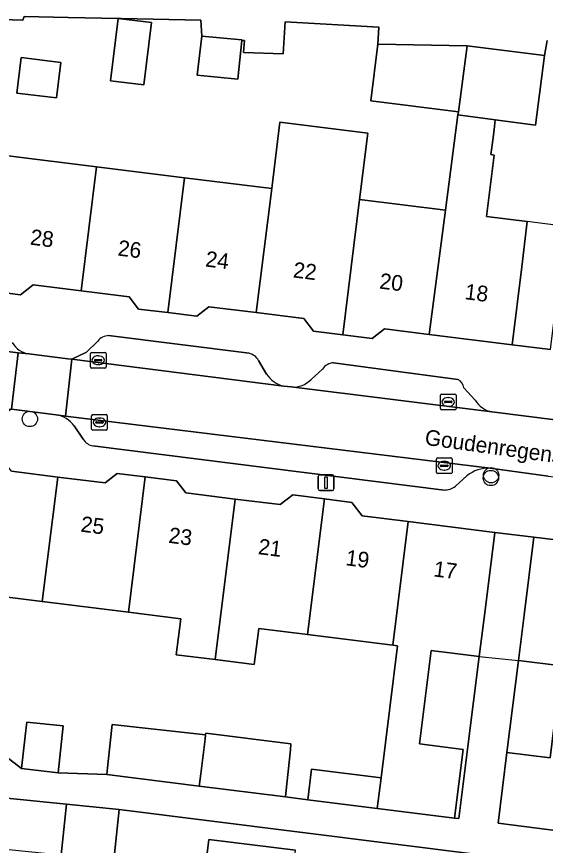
# Model space of a CAD drawing. Extents: x 161692 to 162379, y 380760 to 381678.
# Drawn here: x 162023.3 to 162057.1, y 381375 to 381428 of the extents above; entities that cross this region are included whole.
import ezdxf

# ---------------------------------------------------------------- set-up
doc = ezdxf.new("R2010")
doc.units = 0
for name, color, linetype in [('IMGEO_Boom', 7, 'Continuous'), ('IMGEO_Erf', 7, 'Continuous'), ('IMGEO_Kolk', 7, 'Continuous'), ('IMGEO_Lichtmast', 7, 'Continuous'), ('IMGEO_Openbare_ruimte_label', 7, 'Continuous'), ('IMGEO_Pand', 7, 'Continuous'), ('IMGEO_Pand_nummerreeks', 7, 'Continuous'), ('IMGEO_Pand_overbouw', 7, 'Continuous'), ('IMGEO_Parkeervlak_open', 7, 'Continuous'), ('IMGEO_Rijbaan_lokaal_open', 7, 'Continuous'), ('IMGEO_Voetpad_open', 7, 'Continuous')]:
    doc.layers.add(name, color=color, linetype=linetype)

msp = doc.modelspace()

# ---------------------------------------------------------------- linework, layer by layer
at = {"layer": 'IMGEO_Boom'}
for centre in [(162024.147, 381402.267), (162053.605, 381398.676), (162053.588, 381398.499)]:
    msp.add_circle(centre, 0.489, dxfattribs=at)
at = {"layer": 'IMGEO_Erf'}
for points in [[(162022.768, 381419.072), (162028.411, 381418.369), (162034.016, 381417.672), (162039.59, 381416.978), (162040.119, 381421.227), (162045.738, 381420.527), (162045.209, 381416.279), (162050.693, 381415.596), (162051.489, 381421.684), (162051.515, 381421.88), (162045.918, 381422.577), (162046.368, 381426.193), (162046.425, 381427.298), (162040.442, 381427.63), (162040.314, 381425.595), (162037.796, 381425.675), (162037.852, 381426.429), (162037.687, 381426.437), (162037.422, 381423.964), (162034.833, 381424.234), (162035.121, 381426.707), (162035.061, 381427.736), (162029.972, 381427.839), (162029.785, 381427.843), (162026.596, 381427.908), (162023.78, 381427.965), (162023.697, 381427.732), (162020.925, 381427.821)], [(162057.184, 381426.434), (162057.016, 381425.481), (162056.435, 381421.037), (162053.871, 381421.372), (162053.816, 381420.936), (162053.727, 381420.223), (162053.593, 381419.147), (162053.804, 381419.121), (162053.315, 381415.194), (162055.913, 381414.876), (162055.559, 381411.978), (162054.94, 381407.002), (162057.392, 381406.706)], [(162015.3, 381386.343), (162023.617, 381379.958), (162023.837, 381382.019), (162023.944, 381382.911), (162026.271, 381382.663), (162025.953, 381379.673), (162029.067, 381379.556), (162029.113, 381379.994), (162029.387, 381382.571), (162029.41, 381382.756), (162035.369, 381382.094), (162035.381, 381382.2), (162040.822, 381381.513), (162040.79, 381381.146), (162040.496, 381378.382), (162040.469, 381378.131), (162041.894, 381377.954), (162042.137, 381379.904), (162046.578, 381379.349), (162047.138, 381383.826), (162047.632, 381387.777), (162047.329, 381387.815), (162041.873, 381388.497), (162038.763, 381388.886), (162038.476, 381386.593), (162035.975, 381386.905), (162033.5, 381387.215), (162033.786, 381389.508), (162030.439, 381389.926), (162024.929, 381390.615), (162019.275, 381391.322)], [(162052.767, 381374.449), (162029.846, 381377.326), (162029.52, 381374.099)], [(162034.803, 381369.197), (162035.577, 381375.42), (162041.121, 381374.73)]]:
    msp.add_lwpolyline(points, dxfattribs=at)
for points in [[(162029.785, 381427.843), (162031.91, 381427.58), (162031.418, 381423.6), (162029.292, 381423.863)], [(162023.599, 381425.35), (162026.128, 381425.037), (162025.847, 381422.766), (162023.318, 381423.079)], [(162052.846, 381387.092), (162050.622, 381387.37), (162050.065, 381387.439), (162049.785, 381387.474), (162049.04, 381381.518), (162051.817, 381381.17), (162051.269, 381376.783), (162051.552, 381376.748), (162052.128, 381381.351)], [(162058.11, 381386.499), (162055.349, 381386.844), (162054.615, 381380.971), (162057.377, 381380.626), (162057.615, 381382.534)]]:
    msp.add_lwpolyline(points, close=True, dxfattribs=at)
at = {"layer": 'IMGEO_Kolk'}
for p, q in [((162028.086, 381406.52), (162028.938, 381406.52)), ((162028.011, 381405.594), (162028.011, 381406.446)), ((162028.27, 381406.014), (162028.27, 381406.026)), ((162028.708, 381405.977), (162028.31, 381405.977)), ((162028.313, 381406.063), (162028.711, 381406.063)), ((162028.499, 381406.3), (162028.524, 381406.3)), ((162028.754, 381406.026), (162028.754, 381406.014)), ((162029.012, 381406.446), (162029.012, 381405.594)), ((162028.938, 381405.52), (162028.086, 381405.52)), ((162028.522, 381405.74), (162028.497, 381405.74)), ((162050.438, 381403.853), (162051.29, 381403.853)), ((162050.363, 381402.927), (162050.363, 381403.779)), ((162050.622, 381403.347), (162050.622, 381403.359)), ((162051.06, 381403.31), (162050.662, 381403.31)), ((162050.665, 381403.396), (162051.063, 381403.396)), ((162050.851, 381403.633), (162050.876, 381403.633)), ((162051.106, 381403.359), (162051.106, 381403.347)), ((162051.364, 381403.779), (162051.364, 381402.927)), ((162051.29, 381402.853), (162050.438, 381402.853)), ((162050.874, 381403.073), (162050.849, 381403.073)), ((162028.093, 381401.623), (162028.093, 381402.475)), ((162028.168, 381402.549), (162029.02, 381402.549)), ((162028.581, 381402.329), (162028.606, 381402.329)), ((162029.094, 381402.475), (162029.094, 381401.623)), ((162028.352, 381402.043), (162028.352, 381402.055)), ((162028.79, 381402.006), (162028.392, 381402.006)), ((162028.395, 381402.092), (162028.793, 381402.092)), ((162028.604, 381401.769), (162028.579, 381401.769)), ((162028.836, 381402.055), (162028.836, 381402.043)), ((162029.02, 381401.549), (162028.168, 381401.549)), ((162050.112, 381398.857), (162050.112, 381399.709)), ((162050.187, 381399.783), (162051.039, 381399.783)), ((162051.113, 381399.709), (162051.113, 381398.857)), ((162050.371, 381399.277), (162050.371, 381399.289)), ((162050.809, 381399.24), (162050.411, 381399.24)), ((162050.414, 381399.326), (162050.812, 381399.326)), ((162050.6, 381399.563), (162050.625, 381399.563)), ((162050.855, 381399.289), (162050.855, 381399.277)), ((162051.039, 381398.783), (162050.187, 381398.783)), ((162050.623, 381399.003), (162050.598, 381399.003))]:
    msp.add_line(p, q, dxfattribs=at)
for points in [[(162028.086, 381406.52), (162028.938, 381406.52)], [(162028.011, 381405.594), (162028.011, 381406.446)], [(162029.012, 381406.446), (162029.012, 381405.594)], [(162028.938, 381405.52), (162028.086, 381405.52)], [(162050.438, 381403.853), (162051.29, 381403.853)], [(162050.363, 381402.927), (162050.363, 381403.779)], [(162051.364, 381403.779), (162051.364, 381402.927)], [(162051.29, 381402.853), (162050.438, 381402.853)], [(162028.093, 381401.623), (162028.093, 381402.475)], [(162028.168, 381402.549), (162029.02, 381402.549)], [(162029.094, 381402.475), (162029.094, 381401.623)], [(162029.02, 381401.549), (162028.168, 381401.549)], [(162050.112, 381398.857), (162050.112, 381399.709)], [(162050.187, 381399.783), (162051.039, 381399.783)], [(162051.113, 381399.709), (162051.113, 381398.857)], [(162051.039, 381398.783), (162050.187, 381398.783)]]:
    msp.add_lwpolyline(points, dxfattribs=at)
for centre, radius, start, end in [((162028.088, 381406.444), 0.0765, 91.552, 178.448), ((162028.088, 381406.444), 0.0765, 91.552, 178.448), ((162028.936, 381406.444), 0.0765, 1.552, 88.448), ((162028.936, 381406.444), 0.0765, 1.552, 88.448), ((162028.31, 381406.023), 0.0403, 85.8775, 175.7526), ((162028.307, 381406.013), 0.0366, 178.938, 274.7102), ((162028.711, 381406.02), 0.043, 264.8664, 352.4533), ((162028.715, 381406.025), 0.0386, 1.7309, 96.639), ((162028.088, 381405.596), 0.0765, 181.552, 268.448), ((162028.088, 381405.596), 0.0765, 181.552, 268.448), ((162028.936, 381405.596), 0.0765, 271.552, 358.448), ((162028.936, 381405.596), 0.0765, 271.552, 358.448), ((162050.44, 381403.777), 0.0765, 91.552, 178.448), ((162050.44, 381403.777), 0.0765, 91.552, 178.448), ((162051.288, 381403.777), 0.0765, 1.552, 88.448), ((162051.288, 381403.777), 0.0765, 1.552, 88.448), ((162050.662, 381403.356), 0.0403, 85.8775, 175.7526), ((162050.659, 381403.346), 0.0366, 178.938, 274.7102), ((162051.063, 381403.353), 0.043, 264.8664, 352.4533), ((162051.067, 381403.358), 0.0386, 1.7309, 96.639), ((162050.44, 381402.929), 0.0765, 181.552, 268.448), ((162050.44, 381402.929), 0.0765, 181.552, 268.448), ((162051.288, 381402.929), 0.0765, 271.552, 358.448), ((162051.288, 381402.929), 0.0765, 271.552, 358.448), ((162028.17, 381402.473), 0.0765, 91.552, 178.448), ((162028.17, 381402.473), 0.0765, 91.552, 178.448), ((162029.018, 381402.473), 0.0765, 1.552, 88.448), ((162029.018, 381402.473), 0.0765, 1.552, 88.448), ((162028.392, 381402.052), 0.0403, 85.8775, 175.7526), ((162028.389, 381402.042), 0.0366, 178.938, 274.7102), ((162028.793, 381402.049), 0.043, 264.8664, 352.4533), ((162028.797, 381402.054), 0.0386, 1.7309, 96.639), ((162028.17, 381401.625), 0.0765, 181.552, 268.448), ((162028.17, 381401.625), 0.0765, 181.552, 268.448), ((162029.018, 381401.625), 0.0765, 271.552, 358.448), ((162029.018, 381401.625), 0.0765, 271.552, 358.448), ((162050.189, 381399.707), 0.0765, 91.552, 178.448), ((162050.189, 381399.707), 0.0765, 91.552, 178.448), ((162051.037, 381399.707), 0.0765, 1.552, 88.448), ((162051.037, 381399.707), 0.0765, 1.552, 88.448), ((162050.411, 381399.286), 0.0403, 85.8775, 175.7526), ((162050.408, 381399.276), 0.0366, 178.938, 274.7102), ((162050.812, 381399.283), 0.043, 264.8664, 352.4533), ((162050.816, 381399.288), 0.0386, 1.7309, 96.639), ((162050.189, 381398.859), 0.0765, 181.552, 268.448), ((162050.189, 381398.859), 0.0765, 181.552, 268.448), ((162051.037, 381398.859), 0.0765, 271.552, 358.448), ((162051.037, 381398.859), 0.0765, 271.552, 358.448)]:
    msp.add_arc(centre, radius, start, end, dxfattribs=at)
for centre, major_axis, ratio, start_param, end_param in [((162028.498, 381406.02), (-0.387, 0.002), 0.722429, 4.712389, 7.853982), ((162028.523, 381406.02), (-0.39, 0.002), 0.717154, 1.570796, 4.712389), ((162050.85, 381403.353), (-0.387, 0.002), 0.722429, 4.712389, 7.853982), ((162050.875, 381403.353), (-0.39, 0.002), 0.717154, 1.570796, 4.712389), ((162028.58, 381402.049), (-0.387, 0.002), 0.722429, 4.712389, 7.853982), ((162028.605, 381402.049), (-0.39, 0.002), 0.717154, 1.570796, 4.712389), ((162050.599, 381399.283), (-0.387, 0.002), 0.722429, 4.712389, 7.853982), ((162050.624, 381399.283), (-0.39, 0.002), 0.717154, 1.570796, 4.712389)]:
    msp.add_ellipse(centre, major_axis=major_axis, ratio=ratio, start_param=start_param, end_param=end_param, dxfattribs=at)
at = {"layer": 'IMGEO_Lichtmast'}
for p, q in [((162042.57, 381397.799), (162042.57, 381398.599)), ((162042.57, 381398.599), (162042.57, 381397.799)), ((162042.67, 381398.699), (162043.46, 381398.699)), ((162043.46, 381398.699), (162042.67, 381398.699)), ((162043.56, 381398.599), (162043.56, 381397.799)), ((162043.56, 381397.799), (162043.56, 381398.599)), ((162043.46, 381397.699), (162042.67, 381397.699)), ((162042.67, 381397.699), (162043.46, 381397.699))]:
    msp.add_line(p, q, dxfattribs=at)
msp.add_lwpolyline([(162042.99, 381398.574), (162043.14, 381398.574), (162043.14, 381397.824), (162042.99, 381397.824), (162042.99, 381398.574)], dxfattribs=at)
for centre, start, end in [((162042.67, 381398.599), 90, 180), ((162042.67, 381398.599), 90, 180), ((162043.46, 381398.599), 0, 90), ((162043.46, 381398.599), 360, 90), ((162042.67, 381397.799), 180, 270), ((162042.67, 381397.799), 180, 270), ((162043.46, 381397.799), 270, 0), ((162043.46, 381397.799), 270, 0)]:
    msp.add_arc(centre, 0.1, start, end, dxfattribs=at)
at = {"layer": 'IMGEO_Pand'}
for points in [[(162029.785, 381427.843), (162029.292, 381423.863), (162031.418, 381423.6), (162031.91, 381427.58)], [(162037.687, 381426.437), (162037.692, 381426.483), (162035.121, 381426.707), (162034.833, 381424.234), (162037.422, 381423.964)], [(162052.067, 381426.103), (162046.368, 381426.193), (162045.918, 381422.577), (162051.515, 381421.88)], [(162057.016, 381425.481), (162052.067, 381426.103), (162051.515, 381421.88), (162051.489, 381421.684), (162053.871, 381421.372), (162056.435, 381421.037)], [(162023.318, 381423.079), (162025.847, 381422.766), (162026.128, 381425.037), (162023.599, 381425.35)], [(162055.913, 381414.876), (162053.315, 381415.194), (162053.804, 381419.121), (162053.593, 381419.147), (162053.727, 381420.223), (162053.816, 381420.936), (162053.871, 381421.372), (162051.489, 381421.684), (162050.693, 381415.596), (162049.655, 381407.66), (162054.94, 381407.002), (162055.559, 381411.978)], [(162044.14, 381407.634), (162045.209, 381416.279), (162045.738, 381420.527), (162040.119, 381421.227), (162039.59, 381416.978), (162038.61, 381409.058), (162041.634, 381408.682), (162042.268, 381407.867)], [(162027.43, 381410.442), (162028.411, 381418.369), (162022.768, 381419.072), (162021.698, 381410.423), (162023.557, 381410.192), (162024.368, 381410.824)], [(162027.43, 381410.442), (162030.492, 381410.061), (162031.094, 381409.289), (162032.95, 381409.058), (162034.016, 381417.672), (162028.411, 381418.369)], [(162038.61, 381409.058), (162039.59, 381416.978), (162034.016, 381417.672), (162032.95, 381409.058), (162034.803, 381408.827), (162035.583, 381409.435)], [(162049.655, 381407.66), (162050.693, 381415.596), (162045.209, 381416.279), (162044.14, 381407.634), (162046.01, 381407.402), (162046.799, 381408.016)], [(162020.359, 381399.98), (162019.275, 381391.322), (162024.929, 381390.615), (162025.924, 381398.56), (162022.97, 381398.929), (162022.346, 381399.732)], [(162030.439, 381389.926), (162031.52, 381398.565), (162029.73, 381398.789), (162028.95, 381398.182), (162025.924, 381398.56), (162024.929, 381390.615)], [(162030.439, 381389.926), (162033.786, 381389.508), (162033.5, 381387.215), (162035.975, 381386.905), (162037.258, 381397.157), (162034.1, 381397.552), (162033.504, 381398.317), (162031.52, 381398.565)], [(162042.957, 381397.161), (162040.934, 381397.414), (162040.14, 381396.796), (162037.258, 381397.157), (162035.975, 381386.905), (162038.476, 381386.593), (162038.763, 381388.886), (162041.873, 381388.497)], [(162042.957, 381397.161), (162041.873, 381388.497), (162047.329, 381387.815), (162048.318, 381395.715), (162045.375, 381396.083), (162044.707, 381396.942)], [(162053.837, 381395.025), (162048.318, 381395.715), (162047.329, 381387.815), (162047.632, 381387.777), (162047.138, 381383.826), (162046.578, 381379.349), (162046.334, 381377.399), (162051.269, 381376.783), (162051.817, 381381.17), (162049.04, 381381.518), (162049.785, 381387.474), (162050.065, 381387.439), (162050.622, 381387.37), (162052.846, 381387.092), (162053.217, 381390.064)], [(162054.615, 381380.971), (162054.049, 381376.446), (162058.873, 381375.843), (162059.366, 381379.944), (162059.395, 381380.187), (162059.478, 381380.88), (162061.073, 381394.148), (162056.334, 381394.724), (162055.712, 381389.749), (162055.349, 381386.844), (162058.11, 381386.499), (162057.615, 381382.534), (162057.377, 381380.626)], [(162023.837, 381382.019), (162023.617, 381379.958), (162025.584, 381379.712), (162025.953, 381379.673), (162026.271, 381382.663), (162023.944, 381382.911)], [(162035.339, 381381.827), (162035.369, 381382.094), (162029.41, 381382.756), (162029.387, 381382.571), (162029.113, 381379.994), (162029.067, 381379.556), (162034.963, 381378.819), (162034.982, 381378.969), (162035.063, 381379.616)], [(162040.79, 381381.146), (162040.822, 381381.513), (162035.381, 381382.2), (162035.369, 381382.094), (162035.339, 381381.827), (162035.063, 381379.616), (162034.982, 381378.969), (162034.963, 381378.819), (162040.469, 381378.131), (162040.496, 381378.382)], [(162046.578, 381379.349), (162042.137, 381379.904), (162041.894, 381377.954), (162046.334, 381377.399)], [(162026.497, 381377.665), (162022.018, 381378.117), (162021.747, 381374.885), (162026.151, 381374.439)], [(162029.846, 381377.326), (162026.497, 381377.665), (162026.151, 381374.439), (162029.52, 381374.099)], [(162034.803, 381369.197), (162032.644, 381351.863), (162038.184, 381351.173), (162041.121, 381374.73), (162035.577, 381375.42)]]:
    msp.add_lwpolyline(points, close=True, dxfattribs=at)
at = {"layer": 'IMGEO_Pand_overbouw'}
for points in [[(162055.559, 381411.978), (162054.94, 381407.002), (162057.392, 381406.706), (162058.016, 381411.713), (162058.381, 381414.569), (162055.913, 381414.876)], [(162056.334, 381394.724), (162053.837, 381395.025), (162053.217, 381390.064), (162052.846, 381387.092), (162055.349, 381386.844), (162055.712, 381389.749)]]:
    msp.add_lwpolyline(points, close=True, dxfattribs=at)
at = {"layer": 'IMGEO_Parkeervlak_open'}
for points in [[(162010.12, 381408.129), (162023.395, 381406.502), (162024.088, 381406.418)], [(162038.144, 381406.47), (162029.177, 381407.591)], [(162028.484, 381407.243), (162027.755, 381406.536), (162026.829, 381406.078), (162040.365, 381404.362)], [(162039.26, 381405.131), (162038.756, 381405.994)], [(162042.828, 381405.454), (162042.112, 381404.794)], [(162051.476, 381404.784), (162043.538, 381405.859)], [(162040.839, 381404.312), (162053.661, 381402.718)], [(162052.591, 381403.468), (162051.869, 381404.258)], [(162053.542, 381399.125), (162026.417, 381402.452), (162025.823, 381402.525)], [(162026.986, 381401.831), (162027.559, 381400.975)], [(162028.174, 381400.544), (162050.6, 381397.732)], [(162051.335, 381397.974), (162052.052, 381398.641)]]:
    msp.add_lwpolyline(points, dxfattribs=at)
for centre, radius, start, end in [((162029.193, 381406.696), 0.895, 90.9986, 142.3298), ((162024.321, 381407.909), 1.509, 210.5844, 261.1226), ((162037.868, 381405.484), 1.024, 29.8793, 74.3707), ((162043.63, 381404.873), 0.99, 95.3315, 144.0713), ((162040.844, 381406.229), 1.927, 214.7228, 255.6069), ((162040.973, 381405.879), 1.573, 265.0942, 316.3824), ((162051.192, 381404.162), 0.684, 8.061, 65.4694), ((162053.96, 381404.283), 1.594, 210.7679, 259.1763), ((162025.561, 381400.765), 1.78, 36.811, 81.5372), ((162028.333, 381401.425), 0.895, 210.1826, 259.7708), ((162053.453, 381396.862), 2.265, 87.7603, 128.2306), ((162050.606, 381398.95), 1.218, 269.702, 306.7464)]:
    msp.add_arc(centre, radius, start, end, dxfattribs=at)
at = {"layer": 'IMGEO_Rijbaan_lokaal_open'}
for points in [[(162022.965, 381402.889), (162023.395, 381406.502), (162010.12, 381408.129), (162006.902, 381408.531), (161991.67, 381410.452), (161989.931, 381410.642), (161989.48, 381407.067), (161990.892, 381406.885)], [(162023.476, 381402.825), (162025.823, 381402.525), (162026.417, 381402.452), (162026.829, 381406.078), (162026.562, 381406.112), (162024.088, 381406.418), (162023.395, 381406.502), (162022.965, 381402.889)], [(162026.829, 381406.078), (162026.417, 381402.452), (162053.542, 381399.125), (162057.242, 381398.61), (162076.85, 381396.098), (162077.323, 381399.762), (162057.865, 381402.202), (162053.661, 381402.718), (162040.839, 381404.312), (162040.365, 381404.362)]]:
    msp.add_lwpolyline(points, close=True, dxfattribs=at)
at = {"layer": 'IMGEO_Voetpad_open'}
for points in [[(162020.925, 381427.821), (162023.697, 381427.732), (162023.78, 381427.965), (162026.596, 381427.908), (162029.785, 381427.843), (162029.972, 381427.839), (162035.061, 381427.736), (162035.121, 381426.707), (162037.692, 381426.483), (162037.687, 381426.437), (162037.852, 381426.429), (162037.796, 381425.675), (162040.314, 381425.595), (162040.442, 381427.63), (162046.425, 381427.298), (162046.368, 381426.193), (162052.067, 381426.103), (162057.016, 381425.481), (162057.184, 381426.434)], [(162057.392, 381406.706), (162054.94, 381407.002), (162049.655, 381407.66), (162046.799, 381408.016), (162046.01, 381407.402), (162044.14, 381407.634), (162042.268, 381407.867), (162041.634, 381408.682), (162038.61, 381409.058), (162035.583, 381409.435), (162034.803, 381408.827), (162032.95, 381409.058), (162031.094, 381409.289), (162030.492, 381410.061), (162027.43, 381410.442), (162024.368, 381410.824), (162023.557, 381410.192), (162021.698, 381410.423)], [(162029.177, 381407.591), (162038.144, 381406.47)], [(162024.088, 381406.418), (162026.562, 381406.112), (162026.829, 381406.078), (162027.755, 381406.536), (162028.484, 381407.243)], [(162038.756, 381405.994), (162039.26, 381405.131)], [(162042.112, 381404.794), (162042.828, 381405.454)], [(162043.538, 381405.859), (162051.476, 381404.784)], [(162040.365, 381404.362), (162040.839, 381404.312)], [(162051.869, 381404.258), (162052.591, 381403.468)], [(162025.823, 381402.525), (162023.476, 381402.825), (162022.965, 381402.889), (162022.149, 381402.385), (162021.402, 381401.703)], [(162053.661, 381402.718), (162057.865, 381402.202)], [(162027.559, 381400.975), (162026.986, 381401.831)], [(162050.6, 381397.732), (162028.174, 381400.544)], [(162057.242, 381398.61), (162053.542, 381399.125)], [(162022.97, 381398.929), (162025.924, 381398.56), (162028.95, 381398.182), (162029.73, 381398.789), (162031.52, 381398.565), (162033.504, 381398.317), (162034.1, 381397.552), (162037.258, 381397.157), (162040.14, 381396.796), (162040.934, 381397.414), (162042.957, 381397.161), (162044.707, 381396.942), (162045.375, 381396.083), (162048.318, 381395.715), (162053.837, 381395.025), (162056.334, 381394.724), (162061.073, 381394.148)], [(162052.052, 381398.641), (162051.335, 381397.974)], [(162058.873, 381375.843), (162054.049, 381376.446), (162054.615, 381380.971), (162055.349, 381386.844), (162055.712, 381389.749), (162056.334, 381394.724), (162053.837, 381395.025), (162053.217, 381390.064), (162052.846, 381387.092), (162052.128, 381381.351), (162051.552, 381376.748), (162051.269, 381376.783), (162046.334, 381377.399), (162041.894, 381377.954), (162040.469, 381378.131), (162034.963, 381378.819), (162029.067, 381379.556), (162025.953, 381379.673), (162025.584, 381379.712), (162023.617, 381379.958), (162015.3, 381386.343)], [(162022.018, 381378.117), (162026.497, 381377.665), (162029.846, 381377.326), (162052.767, 381374.449)]]:
    msp.add_lwpolyline(points, dxfattribs=at)
for centre, radius, start, end in [((162029.193, 381406.696), 0.895, 90.9986, 142.3298), ((162024.321, 381407.909), 1.509, 210.5844, 261.1226), ((162037.868, 381405.484), 1.024, 29.8793, 74.3707), ((162043.63, 381404.873), 0.99, 95.3315, 144.0713), ((162040.844, 381406.229), 1.927, 214.7228, 255.6069), ((162040.973, 381405.879), 1.573, 265.0942, 316.3824), ((162051.192, 381404.162), 0.684, 8.061, 65.4694), ((162053.96, 381404.283), 1.594, 210.7679, 259.1763), ((162025.561, 381400.765), 1.78, 36.811, 81.5372), ((162028.333, 381401.425), 0.895, 210.1826, 259.7708), ((162053.453, 381396.862), 2.265, 87.7603, 128.2306), ((162050.606, 381398.95), 1.218, 269.702, 306.7464)]:
    msp.add_arc(centre, radius, start, end, dxfattribs=at)

# ---------------------------------------------------------------- texts
at = {"layer": 'IMGEO_Openbare_ruimte_label'}
msp.add_text('Goudenregenstraat', height=1, rotation=352.0644, dxfattribs=at).set_placement((162049.327, 381400.624))
at = {"layer": 'IMGEO_Pand_nummerreeks'}
for s, rotation, p in [('28', 352.8923, (162024.126, 381413.406)), ('26', 352.8923, (162029.723, 381412.708)), ('24', 352.8923, (162035.322, 381412.01)), ('22', 352.8923, (162040.919, 381411.312)), ('20', 352.9001, (162046.435, 381410.601)), ('18', 352.9011, (162051.882, 381409.923)), ('25', 352.7701, (162027.355, 381395.078)), ('23', 352.7701, (162032.966, 381394.366)), ('21', 352.7701, (162038.689, 381393.641)), ('19', 352.7701, (162044.278, 381392.931)), ('17', 352.7693, (162049.888, 381392.219))]:
    msp.add_text(s, height=1, rotation=rotation, dxfattribs=at).set_placement(p)

doc.saveas('drawing.dxf')
